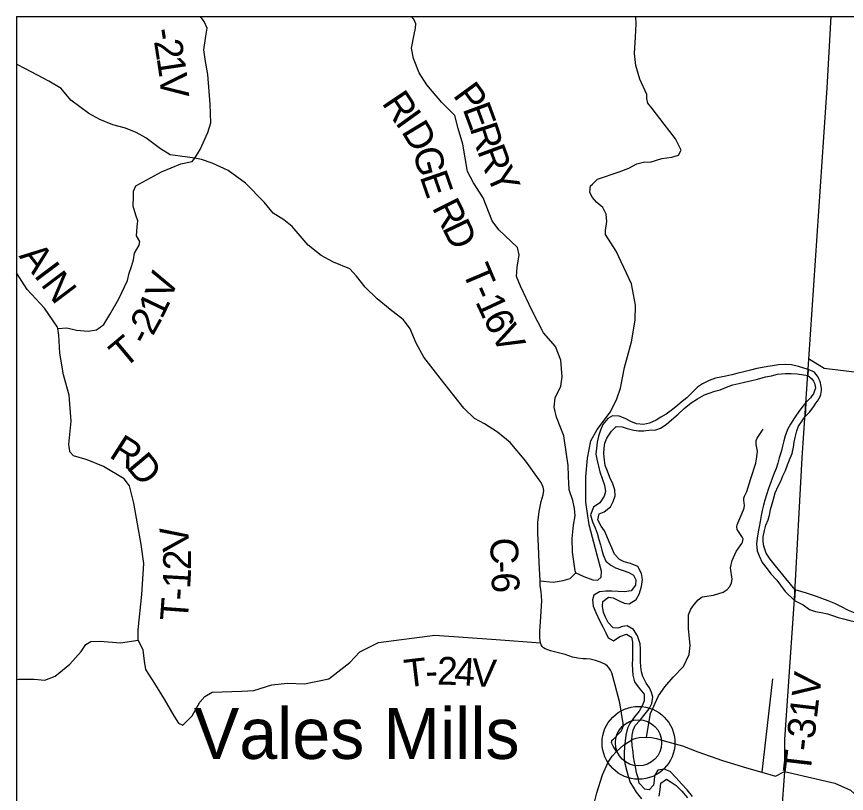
# Model space of a CAD drawing. Extents: x -15 to 405, y -40 to 87.
# Drawn here: x -15.062 to -13.367, y 19.341 to 20.929 of the extents above; entities that cross this region are included whole.
import ezdxf

# ---------------------------------------------------------------- set-up
doc = ezdxf.new("R2010")
doc.units = 0
for name, color, linetype in [('GM_P_State_Location', 7, 'Continuous'), ('GM_X_Major_Lake_Text', 7, 'Continuous'), ('GM_X_Minor_Lake', 7, 'Continuous'), ('GM_X_Minor_River', 7, 'Continuous'), ('GM_X_State_Route', 7, 'Continuous'), ('GM_X_Township', 7, 'Continuous'), ('GM_X_Township_Road', 7, 'Continuous'), ('GM_X_Township_ROW', 7, 'Continuous'), ('GM_X_Township_Subdivision_Text', 7, 'Continuous'), ('GM_X_Township_Text', 7, 'Continuous')]:
    doc.layers.add(name, color=color, linetype=linetype)

msp = doc.modelspace()

# ---------------------------------------------------------------- linework, layer by layer
at = {"layer": 'GM_P_State_Location'}
for points in [[(-14.698, 20.6396), (-14.6874, 20.657), (-14.6716, 20.6919), (-14.6652, 20.7117), (-14.6669, 20.7496), (-14.6713, 20.8106), (-14.6763, 20.8371), (-14.6798, 20.861), (-14.6757, 20.8886), (-14.6731, 20.905), (-14.6792, 20.9186), (-14.6867, 20.9289)], [(-13.9924, 19.7756), (-13.9662, 19.773), (-13.9454, 19.7761), (-13.931, 19.7807), (-13.9193, 19.7917), (-13.9208, 19.7959), (-13.9267, 19.8345), (-13.9271, 19.8618), (-13.9246, 19.8895), (-13.9212, 19.9085), (-13.922, 19.9232), (-13.9259, 19.9395), (-13.9335, 19.9619), (-13.9344, 19.9895), (-13.9352, 20.0115), (-13.9441, 20.0718), (-13.959, 20.11), (-13.964, 20.1308), (-13.9618, 20.1498), (-13.9505, 20.1733), (-13.9475, 20.1923), (-13.9499, 20.2268), (-13.9614, 20.2544), (-13.9854, 20.2828), (-14.0086, 20.3275), (-14.0327, 20.3778), (-14.0407, 20.3975), (-14.0393, 20.4168), (-14.0352, 20.4419), (-14.039, 20.4566), (-14.077, 20.4933), (-14.0904, 20.5111), (-14.1091, 20.5584), (-14.1289, 20.5891), (-14.1407, 20.6125), (-14.1504, 20.6682), (-14.16, 20.7004), (-14.1665, 20.727), (-14.1935, 20.753), (-14.2243, 20.7893), (-14.2399, 20.8139), (-14.2514, 20.8431), (-14.2556, 20.8643), (-14.2501, 20.892), (-14.2471, 20.9053), (-14.2467, 20.9144), (-14.2509, 20.9238), (-14.2555, 20.9289)], [(-13.8844, 20.588), (-13.875, 20.5965), (-13.8307, 20.6114), (-13.811, 20.6191), (-13.7951, 20.6282), (-13.7788, 20.632), (-13.7674, 20.6313), (-13.7436, 20.6386), (-13.7231, 20.6416), (-13.7099, 20.6459), (-13.7042, 20.6561), (-13.7161, 20.6788), (-13.7393, 20.7087), (-13.7636, 20.7409), (-13.7728, 20.7518), (-13.7747, 20.7613), (-13.7744, 20.77), (-13.7885, 20.8007), (-13.7973, 20.8287), (-13.7996, 20.8533), (-13.7975, 20.8867), (-13.7964, 20.9144), (-13.797, 20.9289)], [(-13.9193, 19.7917), (-13.903, 19.7842), (-13.8848, 19.7778), (-13.8745, 19.7767), (-13.8681, 19.7831), (-13.8674, 19.7953), (-13.8762, 19.8278), (-13.8923, 19.8903), (-13.8989, 19.9366), (-13.8991, 19.9881), (-13.8958, 20.026), (-13.8891, 20.0617), (-13.8763, 20.0848), (-13.8488, 20.1213), (-13.8356, 20.1478), (-13.8285, 20.1691), (-13.8199, 20.2119), (-13.806, 20.2639), (-13.7986, 20.3083), (-13.7976, 20.339), (-13.806, 20.3825), (-13.8373, 20.4492), (-13.8591, 20.4832), (-13.8591, 20.4916), (-13.8565, 20.5102), (-13.8573, 20.5249), (-13.8645, 20.5386), (-13.8767, 20.5492), (-13.8862, 20.5597), (-13.8908, 20.57), (-13.8897, 20.5832), (-13.8858, 20.5867), (-13.8844, 20.588)], [(-14.9778, 20.2912), (-14.9599, 20.2925), (-14.9401, 20.2883), (-14.9159, 20.2858), (-14.8992, 20.2884), (-14.8837, 20.2995), (-14.8716, 20.32), (-14.8532, 20.3519), (-14.8359, 20.3894), (-14.8325, 20.4042), (-14.8272, 20.4183), (-14.8231, 20.4319), (-14.8213, 20.4452), (-14.8115, 20.4619), (-14.8107, 20.4695), (-14.8172, 20.4808), (-14.8161, 20.4994), (-14.8147, 20.5115), (-14.8189, 20.5229), (-14.8242, 20.5414), (-14.8236, 20.5615), (-14.8236, 20.5615)], [(-14.9541, 20.0452), (-14.9553, 20.0545), (-14.9505, 20.1018), (-14.9549, 20.1553), (-14.9667, 20.1966), (-14.9741, 20.2409), (-14.9761, 20.278), (-14.9778, 20.2912), (-14.9789, 20.2941), (-15.0051, 20.3329), (-15.0405, 20.3711), (-15.0623, 20.4053)], [(-13.4441, 20.2298), (-13.4124, 20.21), (-13.2218, 20.1873), (-13.0467, 20.1764), (-12.9047, 20.1708), (-12.7911, 20.1986), (-12.7764, 20.2059)], [(-14.8137, 19.6542), (-14.8136, 19.6753), (-14.8065, 19.7478), (-14.8025, 19.8107), (-14.8075, 19.8498), (-14.8226, 19.9343), (-14.8314, 19.9699), (-14.8425, 19.9839), (-14.8846, 20.0091), (-14.9184, 20.0231), (-14.9457, 20.0314), (-14.9533, 20.0393), (-14.9536, 20.0413), (-14.9541, 20.0452)], [(-15.0623, 19.5733), (-15.0576, 19.5747), (-15.0261, 19.5744), (-15.0045, 19.5726), (-14.9833, 19.5806), (-14.9534, 19.6053), (-14.93, 19.6315), (-14.9206, 19.6456), (-14.9107, 19.6517), (-14.8918, 19.6521), (-14.8497, 19.6492), (-14.8137, 19.6542), (-14.8046, 19.6349), (-14.8015, 19.6114), (-14.7987, 19.5943), (-14.7808, 19.5656), (-14.7606, 19.5338), (-14.7408, 19.4997), (-14.7313, 19.4846), (-14.7229, 19.4808), (-14.7037, 19.4998), (-14.6878, 19.5279), (-14.6777, 19.5393), (-14.6629, 19.5477), (-14.6023, 19.5501), (-14.5776, 19.5517), (-14.5405, 19.5627), (-14.5087, 19.5662), (-14.4738, 19.5648), (-14.4246, 19.5755), (-14.3811, 19.609), (-14.3607, 19.6307), (-14.3225, 19.6493), (-14.2077, 19.6644), (-14.0826, 19.656), (-13.992, 19.6486)], [(-13.518, 19.5755), (-13.5394, 19.3843)]]:
    msp.add_lwpolyline(points, dxfattribs=at)
at = {"layer": 'GM_X_Major_Lake_Text'}
for points in [[(-14.8236, 20.5615), (-14.8232, 20.5721), (-14.8187, 20.5832), (-14.7665, 20.6113), (-14.7264, 20.6281), (-14.7033, 20.6327), (-14.698, 20.6396)], [(-13.775, 19.4561), (-13.7672, 19.5043), (-13.7507, 19.5408), (-13.7374, 19.559), (-13.7209, 19.5789), (-13.6994, 19.6004), (-13.6878, 19.6252), (-13.6861, 19.6434), (-13.6894, 19.6782), (-13.6894, 19.6948), (-13.6894, 19.7064), (-13.6847, 19.7178), (-13.678, 19.7272), (-13.6697, 19.7367), (-13.6613, 19.7428), (-13.6381, 19.7461), (-13.6182, 19.7527), (-13.6102, 19.7578), (-13.605, 19.7643), (-13.6012, 19.7717), (-13.6, 19.7792), (-13.6033, 19.8024), (-13.6, 19.8173), (-13.5917, 19.8355), (-13.5801, 19.8521), (-13.5789, 19.8548), (-13.5782, 19.8578), (-13.578, 19.8612), (-13.5788, 19.864), (-13.5804, 19.8665), (-13.5901, 19.8803), (-13.5908, 19.8859), (-13.5901, 19.8902), (-13.5769, 19.9204), (-13.5754, 19.9251), (-13.5749, 19.9294), (-13.5766, 19.9405), (-13.5762, 19.9445), (-13.575, 19.9488), (-13.5702, 19.9581), (-13.5619, 19.9846), (-13.552, 20.0161), (-13.5496, 20.029), (-13.5487, 20.0409), (-13.551, 20.0544), (-13.551, 20.0624), (-13.549, 20.0673), (-13.5371, 20.0856)]]:
    msp.add_lwpolyline(points, dxfattribs=at)
at = {"layer": 'GM_X_State_Route'}
for p, q in [((-13.3983, 20.9289), (-13.4069, 20.7831)), ((-13.4069, 20.7831), (-13.4577, 20.0271)), ((-13.4577, 20.0271), (-13.4733, 19.7383)), ((-13.4733, 19.7383), (-13.4934, 19.4514)), ((-13.4934, 19.4514), (-13.4934, 19.3859)), ((-13.4934, 19.3859), (-13.5188, 19.0388))]:
    msp.add_line(p, q, dxfattribs=at)
at = {"layer": 'GM_X_Township'}
for q in [(-15.0623, 14.1289), (-8.2623, 20.9289)]:
    msp.add_line((-15.0623, 20.9289), q, dxfattribs=at)
at = {"layer": 'GM_X_Township_Road'}
for p, q in [((-13.4448, 20.2073), (-13.4456, 20.1955)), ((-13.4456, 20.1955), (-13.4448, 20.2073)), ((-13.4494, 20.14), (-13.4512, 20.1118)), ((-13.4512, 20.1118), (-13.4494, 20.14)), ((-13.4715, 19.7569), (-13.4727, 19.7351)), ((-13.4727, 19.7351), (-13.4715, 19.7569))]:
    msp.add_line(p, q, dxfattribs=at)
for points in [[(-13.4448, 20.2073), (-13.4647, 20.2136), (-13.4787, 20.2174), (-13.4909, 20.2178), (-13.5053, 20.217), (-13.5175, 20.2151), (-13.527, 20.2136), (-13.538, 20.2117), (-13.5497, 20.2094), (-13.5627, 20.2064), (-13.576, 20.2026), (-13.5908, 20.1992), (-13.601, 20.197), (-13.6128, 20.1939), (-13.6234, 20.192), (-13.6341, 20.1898), (-13.647, 20.1852), (-13.661, 20.1784), (-13.6709, 20.1712), (-13.6804, 20.1621), (-13.6926, 20.1496), (-13.7025, 20.142), (-13.7154, 20.1314), (-13.7249, 20.1238), (-13.7351, 20.1166), (-13.7458, 20.1098), (-13.7553, 20.1041), (-13.7693, 20.0981), (-13.7815, 20.095), (-13.7955, 20.0962), (-13.8073, 20.1011), (-13.8191, 20.1076), (-13.8308, 20.1125), (-13.8445, 20.1129), (-13.854, 20.1072), (-13.8643, 20.0951), (-13.8692, 20.0837), (-13.873, 20.0712), (-13.8757, 20.0587), (-13.8772, 20.0465), (-13.8784, 20.0344), (-13.8769, 20.0245), (-13.8705, 19.9987), (-13.8655, 19.9847), (-13.861, 19.9714), (-13.8591, 19.9581), (-13.8614, 19.9486), (-13.8705, 19.935), (-13.8834, 19.9259), (-13.8895, 19.9103), (-13.8854, 19.8963), (-13.8801, 19.8838), (-13.8763, 19.8728), (-13.8729, 19.8602), (-13.8695, 19.8489), (-13.8664, 19.8382), (-13.8634, 19.8287), (-13.8581, 19.8158), (-13.8483, 19.8079), (-13.8384, 19.8022), (-13.8251, 19.7972), (-13.8114, 19.7927), (-13.802, 19.787), (-13.797, 19.7775), (-13.7978, 19.7669), (-13.8065, 19.7551), (-13.8202, 19.7528), (-13.8331, 19.754), (-13.846, 19.7544), (-13.8582, 19.7544), (-13.8711, 19.7529), (-13.8829, 19.746), (-13.8855, 19.7366), (-13.884, 19.7237), (-13.8784, 19.7108), (-13.8712, 19.6948), (-13.8647, 19.6815), (-13.8583, 19.669), (-13.8533, 19.6591), (-13.8427, 19.6527), (-13.8298, 19.6618), (-13.8161, 19.6667), (-13.8059, 19.6606), (-13.804, 19.65), (-13.8036, 19.6398), (-13.8036, 19.6265), (-13.804, 19.6155), (-13.8044, 19.6052), (-13.8041, 19.5927), (-13.8029, 19.5825), (-13.7995, 19.5692), (-13.7904, 19.5563), (-13.7802, 19.5437), (-13.7802, 19.5305), (-13.784, 19.5202), (-13.7905, 19.5092), (-13.7996, 19.4978), (-13.8083, 19.4853), (-13.8141, 19.4743), (-13.8175, 19.4599), (-13.819, 19.4489)], [(-13.8027, 19.4254), (-13.8042, 19.4387), (-13.805, 19.4504), (-13.8046, 19.4599), (-13.8027, 19.4701), (-13.7981, 19.4796), (-13.7878, 19.491), (-13.7806, 19.5005), (-13.7696, 19.5141), (-13.7643, 19.5251), (-13.7623, 19.538), (-13.765, 19.5475), (-13.7692, 19.557), (-13.7756, 19.5665), (-13.7828, 19.5798), (-13.7855, 19.5893), (-13.7866, 19.6003), (-13.7873, 19.6101), (-13.7873, 19.6215), (-13.7877, 19.6356), (-13.7884, 19.6466), (-13.7934, 19.6629), (-13.8017, 19.6758), (-13.815, 19.6834), (-13.8245, 19.6826), (-13.834, 19.6789), (-13.8435, 19.6792), (-13.8537, 19.6903), (-13.859, 19.7013), (-13.8632, 19.7107), (-13.8651, 19.7236), (-13.8643, 19.7331), (-13.8529, 19.7422), (-13.843, 19.7411), (-13.8309, 19.735), (-13.8206, 19.7301), (-13.8107, 19.7285), (-13.7963, 19.7373), (-13.7902, 19.7486), (-13.7853, 19.7638), (-13.7837, 19.7782), (-13.7856, 19.7907), (-13.7932, 19.8052), (-13.808, 19.8113), (-13.8205, 19.8143), (-13.8304, 19.8192), (-13.8406, 19.8302), (-13.8463, 19.8428), (-13.8516, 19.8553), (-13.8565, 19.8671), (-13.8611, 19.8777), (-13.8675, 19.8876), (-13.8747, 19.9005), (-13.8717, 19.9126), (-13.8618, 19.9168), (-13.8489, 19.9266), (-13.8432, 19.9376), (-13.8394, 19.9494), (-13.8401, 19.9615), (-13.8439, 19.9737), (-13.8503, 19.9866), (-13.8549, 19.9999), (-13.8594, 20.0112), (-13.8613, 20.0222), (-13.8624, 20.0355), (-13.862, 20.0465), (-13.8605, 20.0571), (-13.856, 20.067), (-13.8468, 20.0818), (-13.8373, 20.0913), (-13.8252, 20.0905), (-13.8149, 20.0871), (-13.8013, 20.0833), (-13.7918, 20.0825), (-13.7808, 20.0825), (-13.7701, 20.0833), (-13.7561, 20.0844), (-13.7466, 20.0874), (-13.7352, 20.095), (-13.7238, 20.1049), (-13.7108, 20.1166), (-13.6979, 20.1276), (-13.6839, 20.1394), (-13.6709, 20.1477), (-13.6569, 20.1556), (-13.647, 20.1591), (-13.6356, 20.1632), (-13.6246, 20.1662), (-13.6086, 20.1727), (-13.5988, 20.1761), (-13.5866, 20.1791), (-13.5748, 20.1814), (-13.56, 20.1848), (-13.5483, 20.1878), (-13.5323, 20.1924), (-13.5201, 20.1946), (-13.5076, 20.198), (-13.4913, 20.1995), (-13.4799, 20.1995), (-13.467, 20.1984), (-13.4456, 20.1955)], [(-13.4512, 20.1118), (-13.4415, 20.1211), (-13.438, 20.1256), (-13.435, 20.1294), (-13.4323, 20.1336), (-13.4289, 20.1385), (-13.4255, 20.143), (-13.4228, 20.1476), (-13.4205, 20.1521), (-13.419, 20.1567), (-13.4182, 20.1605), (-13.4178, 20.1646), (-13.4178, 20.1684), (-13.4182, 20.1726), (-13.4189, 20.1764), (-13.4196, 20.1806), (-13.4208, 20.1844), (-13.423, 20.1886), (-13.4249, 20.1931), (-13.4291, 20.1981), (-13.4321, 20.2022), (-13.4448, 20.2073)], [(-13.4456, 20.1955), (-13.4371, 20.1882), (-13.4337, 20.184), (-13.4318, 20.1795), (-13.4303, 20.1734), (-13.4299, 20.1696), (-13.4311, 20.1658), (-13.4326, 20.1617), (-13.4341, 20.1579), (-13.4372, 20.1537), (-13.4402, 20.1495), (-13.4494, 20.14)], [(-13.4494, 20.14), (-13.4625, 20.1236), (-13.4728, 20.1088), (-13.4811, 20.096), (-13.4865, 20.0865), (-13.4918, 20.0717), (-13.4945, 20.0618), (-13.4975, 20.0512), (-13.5002, 20.0391), (-13.504, 20.0269), (-13.507, 20.0159), (-13.5105, 20.0053), (-13.5143, 19.9954), (-13.5181, 19.9848), (-13.5215, 19.9753), (-13.5257, 19.9643), (-13.5295, 19.9537), (-13.5337, 19.9408), (-13.5364, 19.9302), (-13.539, 19.9192), (-13.541, 19.9093), (-13.5432, 19.8968), (-13.5452, 19.8862), (-13.5471, 19.8759), (-13.5494, 19.863), (-13.5501, 19.8513), (-13.549, 19.8372), (-13.5452, 19.827), (-13.5388, 19.813), (-13.5289, 19.8), (-13.521, 19.7902), (-13.5088, 19.7769), (-13.5012, 19.767), (-13.4918, 19.7537), (-13.4727, 19.7351)], [(-13.4715, 19.7569), (-13.4907, 19.7804), (-13.5114, 19.8065), (-13.5224, 19.8198), (-13.5308, 19.8323), (-13.5357, 19.8463), (-13.5368, 19.8558), (-13.5368, 19.8657), (-13.5342, 19.8782), (-13.5311, 19.8896), (-13.5269, 19.9002), (-13.5242, 19.9097), (-13.522, 19.9211), (-13.5185, 19.9328), (-13.5159, 19.9423), (-13.512, 19.9552), (-13.506, 19.9689), (-13.501, 19.9795), (-13.4964, 19.9905), (-13.4915, 20.0011), (-13.4869, 20.0125), (-13.4816, 20.0261), (-13.4778, 20.0356), (-13.4751, 20.0485), (-13.4732, 20.0591), (-13.4713, 20.0686), (-13.4679, 20.0823), (-13.4648, 20.0918), (-13.4512, 20.1118)], [(-13.4279, 19.7433), (-13.4485, 19.7501), (-13.4715, 19.7569)], [(-13.2745, 19.7045), (-13.287, 19.7033), (-13.3006, 19.7021), (-13.3127, 19.7025), (-13.3256, 19.7047), (-13.3355, 19.7062), (-13.3491, 19.7096), (-13.3624, 19.7152), (-13.3768, 19.7228), (-13.3904, 19.7292), (-13.4037, 19.7344), (-13.4169, 19.7393), (-13.4279, 19.7433)], [(-13.4727, 19.7351), (-13.4551, 19.7263)], [(-13.4551, 19.7263), (-13.4418, 19.7173), (-13.4301, 19.7128), (-13.4184, 19.7109), (-13.4055, 19.7083), (-13.3934, 19.7041), (-13.3839, 19.7004), (-13.3725, 19.6978), (-13.3597, 19.6944), (-13.3449, 19.6914), (-13.3313, 19.6895), (-13.3184, 19.6884), (-13.3066, 19.6877), (-13.2968, 19.6877), (-13.2847, 19.6881), (-13.2733, 19.6893), (-13.2593, 19.6909), (-13.2457, 19.6924), (-13.2306, 19.6955), (-13.2207, 19.6974), (-13.2064, 19.7028)], [(-13.819, 19.4489), (-13.8202, 19.436), (-13.8206, 19.4231), (-13.8206, 19.4132), (-13.8194, 19.4019), (-13.8157, 19.3863), (-13.8126, 19.3764), (-13.8085, 19.3635), (-13.8024, 19.3537), (-13.796, 19.3438), (-13.7857, 19.3301)], [(-13.6813, 19.335), (-13.6923, 19.3483), (-13.7037, 19.3608), (-13.7147, 19.373), (-13.7268, 19.3859), (-13.739, 19.3908), (-13.7523, 19.3885), (-13.7587, 19.3772), (-13.7595, 19.3677), (-13.761, 19.3582), (-13.7694, 19.3483), (-13.7789, 19.3499), (-13.7899, 19.362), (-13.7925, 19.3726), (-13.7955, 19.3833), (-13.7978, 19.3958), (-13.7997, 19.4053), (-13.8016, 19.4159), (-13.8027, 19.4254)], [(-13.7496, 19.3354), (-13.7474, 19.3491), (-13.7458, 19.3623), (-13.734, 19.3699), (-13.7246, 19.3642), (-13.7147, 19.357), (-13.7029, 19.3456), (-13.6916, 19.332)]]:
    msp.add_lwpolyline(points, dxfattribs=at)
at = {"layer": 'GM_X_Township_Subdivision_Text'}
for radius in [0.0744, 0.0472]:
    msp.add_circle((-13.7915, 19.4445), radius, dxfattribs=at)
at = {"layer": 'GM_X_Township_Text'}
for points in [[(-13.8282, 19.4671), (-13.827, 19.4686), (-13.8243, 19.4735), (-13.823, 19.4787), (-13.8232, 19.4842), (-13.8297, 19.5262), (-13.839, 19.5622), (-13.8462, 19.5876), (-13.8487, 19.5929), (-13.8518, 19.5974), (-13.8552, 19.6012), (-13.8593, 19.6046), (-13.869, 19.6093), (-13.8796, 19.6127), (-13.8903, 19.6152), (-13.8985, 19.616), (-13.9054, 19.6162), (-13.9157, 19.6174), (-13.9261, 19.6197), (-13.9415, 19.6249), (-13.9715, 19.6324), (-13.9821, 19.6366), (-13.9857, 19.6389), (-13.9887, 19.6417), (-13.9907, 19.6451), (-13.992, 19.6486), (-13.9934, 19.6586), (-13.9934, 19.6724), (-13.9917, 19.6915), (-13.9889, 19.7347), (-13.9904, 19.754), (-13.9925, 19.7653), (-13.9924, 19.7756), (-13.9944, 19.8131), (-13.9961, 19.8469), (-13.9969, 19.8726), (-13.997, 19.8946), (-13.9948, 19.917), (-13.9907, 19.9378), (-13.9862, 19.9511), (-13.9853, 19.9603), (-13.9863, 19.9671), (-13.9904, 19.9766), (-13.9942, 19.9822), (-14.022, 20.0204), (-14.054, 20.0582), (-14.0795, 20.0794), (-14.106, 20.0968), (-14.1265, 20.1077), (-14.1482, 20.1285), (-14.1966, 20.1898), (-14.2304, 20.2329), (-14.2457, 20.2613), (-14.2583, 20.2904), (-14.2716, 20.3094), (-14.299, 20.3305), (-14.3252, 20.3517), (-14.3503, 20.3759), (-14.3678, 20.3986), (-14.3811, 20.4133), (-14.4145, 20.4269), (-14.44, 20.4405), (-14.4662, 20.4616), (-14.4993, 20.4998), (-14.516, 20.5134), (-14.5377, 20.527), (-14.5567, 20.5493), (-14.5947, 20.5883), (-14.6297, 20.614), (-14.6627, 20.629), (-14.6847, 20.6366), (-14.698, 20.6396), (-14.7283, 20.6433), (-14.7488, 20.6462), (-14.7682, 20.6587), (-14.7982, 20.681), (-14.8179, 20.6923), (-14.8399, 20.7006), (-14.8653, 20.7074), (-14.8923, 20.7187), (-14.9147, 20.7307), (-14.9516, 20.7579), (-14.9713, 20.7818), (-14.9964, 20.7972), (-15.0439, 20.8218), (-15.0623, 20.8316)], [(-13.8366, 19.4269), (-13.8435, 19.4379), (-13.8453, 19.4415), (-13.8462, 19.4442), (-13.8465, 19.4454), (-13.8465, 19.4466), (-13.8463, 19.4477), (-13.8458, 19.4487), (-13.8447, 19.4503), (-13.8429, 19.452), (-13.8314, 19.4633), (-13.8282, 19.4671)], [(-13.8366, 19.4269), (-13.8222, 19.4398), (-13.803, 19.452), (-13.7965, 19.4542), (-13.7903, 19.4554), (-13.775, 19.4561), (-13.7648, 19.4552), (-13.755, 19.453), (-13.7393, 19.4487), (-13.7017, 19.4386), (-13.6702, 19.4258), (-13.6201, 19.4081), (-13.5708, 19.3931), (-13.5394, 19.3843), (-13.5116, 19.3765), (-13.4934, 19.3859)], [(-14.2419, 18.8287), (-14.239, 18.8345), (-14.2107, 18.871), (-14.1518, 18.9189), (-14.0701, 18.9824), (-13.965, 19.0604), (-13.9495, 19.0744), (-13.9382, 19.0942), (-13.9195, 19.1629), (-13.9049, 19.2304), (-13.8769, 19.3423), (-13.8653, 19.3791), (-13.8536, 19.4052), (-13.8453, 19.4174), (-13.8366, 19.4269)], [(-13.4934, 19.3859), (-13.4284, 19.3709), (-13.3905, 19.3617), (-13.3583, 19.3474), (-13.3352, 19.3264), (-13.3093, 19.3089), (-13.2717, 19.2911), (-13.2433, 19.2854), (-13.2064, 19.2892), (-13.1248, 19.2961), (-13.0636, 19.2954), (-13.0059, 19.2875), (-12.9391, 19.2621), (-12.8733, 19.2405), (-12.8027, 19.2276), (-12.7302, 19.2178), (-12.6884, 19.2178), (-12.6531, 19.2265), (-12.644, 19.2307)]]:
    msp.add_lwpolyline(points, dxfattribs=at)

# ---------------------------------------------------------------- texts
at = {"layer": 'GM_X_Minor_Lake'}
for s, rotation, p in [('C', 271.413, (-14.0946, 19.8633)), ('-', 272.3411, (-14.0934, 19.8156)), ('6', 272.8938, (-14.0925, 19.7917))]:
    msp.add_text(s, height=0.0568, rotation=rotation, dxfattribs=at).set_placement(p)
at = {"layer": 'GM_X_Minor_River'}
for s, height, rotation, p in [('-', 0.0568, 278.9539, (-14.7854, 20.902)), ('2', 0.0568, 279.0366, (-14.7818, 20.8788)), ('1', 0.0568, 278.5135, (-14.7763, 20.8444)), ('V', 0.0568, 275.9484, (-14.7712, 20.8104)), ('P', 0.0568, 306.2475, (-14.1721, 20.7679)), ('R', 0.0568, 303.846, (-14.3173, 20.7524)), ('E', 0.0568, 290.2065, (-14.1514, 20.7406)), ('I', 0.0568, 305.7675, (-14.2901, 20.712)), ('D', 0.0568, 301.0562, (-14.2772, 20.6941)), ('R', 0.0568, 287.9413, (-14.1369, 20.7013)), ('G', 0.0568, 284.4171, (-14.2531, 20.6553)), ('R', 0.0568, 290.3083, (-14.1217, 20.6545)), ('Y', 0.0568, 294.2716, (-14.1039, 20.6069)), ('E', 0.0568, 289.1637, (-14.2391, 20.6019)), ('R', 0.0568, 296.5234, (-14.2143, 20.5388)), ('D', 0.0568, 295.5191, (-14.1936, 20.4972)), ('A', 0.0568, 307.7529, (-15.0588, 20.4392)), ('I', 0.0568, 306.948, (-15.0283, 20.3999)), ('T', 0.0568, 292.9634, (-14.1526, 20.4086)), ('N', 0.0568, 306.9391, (-15.0142, 20.3812)), ('V', 0.0568, 70.4916, (-14.7476, 20.3462)), ('-', 0.0568, 293.7212, (-14.1357, 20.3687)), ('1', 0.0568, 64.3989, (-14.7653, 20.3086)), ('1', 0.0568, 294.9379, (-14.1258, 20.3462)), ('2', 0.0568, 60.9044, (-14.784, 20.2746)), ('6', 0.0568, 296.3977, (-14.1103, 20.313)), ('V', 0.0568, 297.472, (-14.0942, 20.2806)), ('T', 0.0568, 39.9021, (-14.8424, 20.2081)), ('-', 0.0568, 62.5275, (-14.7946, 20.2543)), ('R', 0.0568, 327.4022, (-14.8755, 20.0296)), ('D', 0.0568, 310.1335, (-14.8395, 20.0074)), ('V', 0.0568, 98.8912, (-14.7068, 19.8416)), ('2', 0.0568, 90.6345, (-14.7057, 19.7977)), ('1', 0.0568, 86.7223, (-14.7078, 19.7586)), ('-', 0.0568, 85.9377, (-14.7095, 19.7344)), ('T', 0.0568, 85.7535, (-14.7127, 19.6919)), ('T', 0.0568, 6.7008, (-14.2669, 19.5575)), ('2', 0.0568, 359.0632, (-14.2034, 19.5635)), ('4', 0.0568, 356.2711, (-14.1691, 19.563)), ('V', 0.0568, 356.5211, (-14.1339, 19.5607)), ('-', 0.0568, 3.0378, (-14.2256, 19.5623)), ('T-31V', 0.05682, 83.2899, (-13.4405, 19.3796))]:
    msp.add_text(s, height=height, rotation=rotation, dxfattribs=at).set_placement(p)
at = {"layer": 'GM_X_Township_ROW'}
msp.add_text('Vales Mills', height=0.104167, rotation=0, dxfattribs=at).set_placement((-14.7002, 19.4116))

doc.saveas('drawing.dxf')
